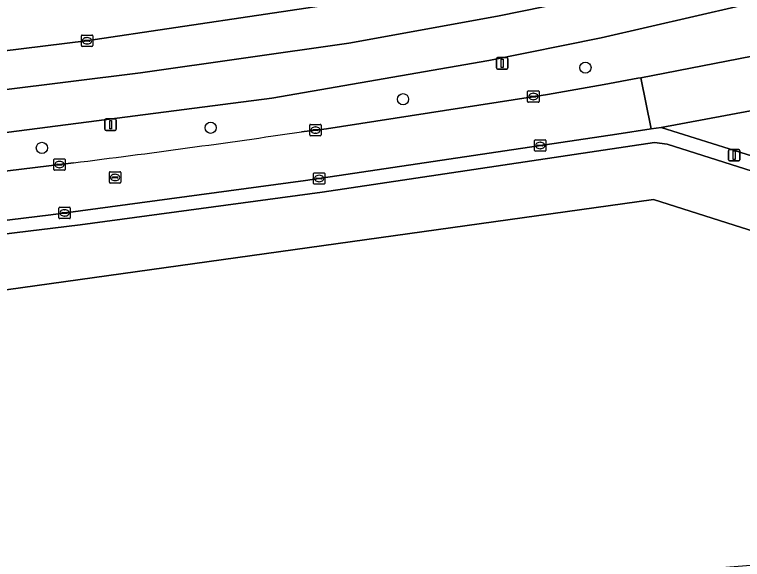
# Model space of a CAD drawing. Extents: x 161477 to 163040, y 383680 to 384871.
# Drawn here: x 162512.5 to 162576.1, y 384057.7 to 384105.3 of the extents above; entities that cross this region are included whole.
import ezdxf

# ---------------------------------------------------------------- set-up
doc = ezdxf.new("R2010")
doc.units = 0
for name, color, linetype in [('IMGEO_Berm_groen', 7, 'Continuous'), ('IMGEO_Boom', 7, 'Continuous'), ('IMGEO_Fietspad_gesloten', 7, 'Continuous'), ('IMGEO_Kolk', 7, 'Continuous'), ('IMGEO_Lichtmast', 7, 'Continuous'), ('IMGEO_Loofbos', 7, 'Continuous'), ('IMGEO_Rijbaan_lokaal_gesloten', 7, 'Continuous'), ('IMGEO_Rioolput', 7, 'Continuous'), ('IMGEO_Voetpad_open', 7, 'Continuous')]:
    doc.layers.add(name, color=color, linetype=linetype)

msp = doc.modelspace()

# ---------------------------------------------------------------- linework, layer by layer
at = {"layer": 'IMGEO_Berm_groen'}
for points in [[(162609.236, 384114.248), (162604.892, 384113.129), (162598.182, 384111.443), (162583.97, 384107.926), (162563.733, 384103.254), (162553.921, 384101.256), (162534.962, 384097.975), (162500, 384093.468)], [(162295.197, 384075.687), (162391.371, 384087.519), (162500, 384100.675), (162518.729, 384102.971), (162542.23, 384106.474)], [(162537.55, 384095.035), (162539.725, 384095.3), (162559.021, 384098.307), (162563.982, 384099.162), (162566.939, 384099.707), (162567.18, 384099.754), (162579.014, 384102.063), (162580.335, 384102.354), (162581.164, 384102.536)], [(162583.697, 384089.441), (162569.477, 384093.962), (162568.385, 384094.106), (162539.344, 384089.759), (162518.216, 384086.924), (162498.574, 384084.511), (162499.185, 384079.478), (162568.298, 384089.128), (162583.588, 384084.269), (162589.304, 384083.697), (162593.448, 384085.126), (162598.593, 384089.271), (162619.027, 384099.845)], [(162260.044, 384060.826), (162395.867, 384077.5), (162517.624, 384092.325)]]:
    msp.add_lwpolyline(points, dxfattribs=at)
msp.add_arc((162402.485, 385013.523), 928.365, 277.124333, 278.365449, dxfattribs=at)
at = {"layer": 'IMGEO_Boom'}
for centre in [(162562.349, 384100.639), (162546.418, 384097.884), (162529.611, 384095.39), (162514.87, 384093.628)]:
    msp.add_circle(centre, 0.489, dxfattribs=at)
at = {"layer": 'IMGEO_Fietspad_gesloten'}
msp.add_lwpolyline([(162576.774, 384096.869), (162568.973, 384095.408), (162579.349, 384092.137), (162580.538, 384091.767), (162584.338, 384090.515)], dxfattribs=at)
at = {"layer": 'IMGEO_Kolk'}
for p, q in [((162518.315, 384102.559), (162518.315, 384103.411)), ((162518.39, 384103.485), (162519.242, 384103.485)), ((162519.316, 384103.411), (162519.316, 384102.559)), ((162518.574, 384102.979), (162518.574, 384102.991)), ((162519.012, 384102.942), (162518.614, 384102.942)), ((162518.617, 384103.028), (162519.015, 384103.028)), ((162518.826, 384102.705), (162518.801, 384102.705)), ((162518.803, 384103.265), (162518.828, 384103.265)), ((162519.058, 384102.991), (162519.058, 384102.979)), ((162519.242, 384102.485), (162518.39, 384102.485)), ((162557.297, 384097.69), (162557.297, 384098.542)), ((162557.372, 384098.616), (162558.224, 384098.616)), ((162557.785, 384098.396), (162557.81, 384098.396)), ((162558.298, 384098.542), (162558.298, 384097.69)), ((162558.224, 384097.616), (162557.372, 384097.616)), ((162557.556, 384098.11), (162557.556, 384098.122)), ((162557.994, 384098.073), (162557.596, 384098.073)), ((162557.599, 384098.159), (162557.997, 384098.159)), ((162557.808, 384097.836), (162557.783, 384097.836)), ((162558.04, 384098.122), (162558.04, 384098.11)), ((162538.338, 384095.683), (162539.19, 384095.683)), ((162538.263, 384094.757), (162538.263, 384095.609)), ((162538.522, 384095.177), (162538.522, 384095.189)), ((162538.96, 384095.14), (162538.562, 384095.14)), ((162538.565, 384095.226), (162538.963, 384095.226)), ((162538.751, 384095.463), (162538.776, 384095.463)), ((162539.006, 384095.189), (162539.006, 384095.177)), ((162539.264, 384095.609), (162539.264, 384094.757)), ((162539.19, 384094.683), (162538.338, 384094.683)), ((162538.774, 384094.903), (162538.749, 384094.903)), ((162557.902, 384093.414), (162557.902, 384094.266)), ((162557.977, 384094.34), (162558.829, 384094.34)), ((162558.161, 384093.834), (162558.161, 384093.846)), ((162558.599, 384093.797), (162558.201, 384093.797)), ((162558.204, 384093.883), (162558.602, 384093.883)), ((162558.39, 384094.12), (162558.415, 384094.12)), ((162558.645, 384093.846), (162558.645, 384093.834)), ((162558.903, 384094.266), (162558.903, 384093.414)), ((162558.829, 384093.34), (162557.977, 384093.34)), ((162558.413, 384093.56), (162558.388, 384093.56)), ((162515.905, 384091.751), (162515.905, 384092.603)), ((162515.98, 384092.677), (162516.832, 384092.677)), ((162516.906, 384092.603), (162516.906, 384091.751)), ((162516.164, 384092.171), (162516.164, 384092.183)), ((162516.602, 384092.134), (162516.204, 384092.134)), ((162516.207, 384092.22), (162516.605, 384092.22)), ((162516.416, 384091.897), (162516.391, 384091.897)), ((162516.393, 384092.457), (162516.418, 384092.457)), ((162516.648, 384092.183), (162516.648, 384092.171)), ((162516.832, 384091.677), (162515.98, 384091.677)), ((162538.587, 384090.532), (162538.587, 384091.384)), ((162538.662, 384091.458), (162539.514, 384091.458)), ((162539.075, 384091.238), (162539.1, 384091.238)), ((162539.588, 384091.384), (162539.588, 384090.532)), ((162538.846, 384090.952), (162538.846, 384090.964)), ((162539.284, 384090.915), (162538.886, 384090.915)), ((162538.889, 384091.001), (162539.287, 384091.001)), ((162539.098, 384090.678), (162539.073, 384090.678)), ((162539.33, 384090.964), (162539.33, 384090.952)), ((162539.514, 384090.458), (162538.662, 384090.458)), ((162516.349, 384087.528), (162516.349, 384088.38)), ((162516.424, 384088.454), (162517.276, 384088.454)), ((162516.837, 384088.234), (162516.862, 384088.234)), ((162517.35, 384088.38), (162517.35, 384087.528)), ((162517.276, 384087.454), (162516.424, 384087.454)), ((162516.608, 384087.948), (162516.608, 384087.96)), ((162517.046, 384087.911), (162516.648, 384087.911)), ((162516.651, 384087.997), (162517.049, 384087.997)), ((162516.86, 384087.674), (162516.835, 384087.674)), ((162517.092, 384087.96), (162517.092, 384087.948))]:
    msp.add_line(p, q, dxfattribs=at)
for points in [[(162518.315, 384102.559), (162518.315, 384103.411)], [(162518.39, 384103.485), (162519.242, 384103.485)], [(162519.316, 384103.411), (162519.316, 384102.559)], [(162519.242, 384102.485), (162518.39, 384102.485)], [(162557.297, 384097.69), (162557.297, 384098.542)], [(162557.372, 384098.616), (162558.224, 384098.616)], [(162558.298, 384098.542), (162558.298, 384097.69)], [(162558.224, 384097.616), (162557.372, 384097.616)], [(162538.338, 384095.683), (162539.19, 384095.683)], [(162538.263, 384094.757), (162538.263, 384095.609)], [(162539.264, 384095.609), (162539.264, 384094.757)], [(162539.19, 384094.683), (162538.338, 384094.683)], [(162557.902, 384093.414), (162557.902, 384094.266)], [(162557.977, 384094.34), (162558.829, 384094.34)], [(162558.903, 384094.266), (162558.903, 384093.414)], [(162558.829, 384093.34), (162557.977, 384093.34)], [(162515.905, 384091.751), (162515.905, 384092.603)], [(162515.98, 384092.677), (162516.832, 384092.677)], [(162516.906, 384092.603), (162516.906, 384091.751)], [(162516.832, 384091.677), (162515.98, 384091.677)], [(162538.587, 384090.532), (162538.587, 384091.384)], [(162538.662, 384091.458), (162539.514, 384091.458)], [(162539.588, 384091.384), (162539.588, 384090.532)], [(162539.514, 384090.458), (162538.662, 384090.458)], [(162516.349, 384087.528), (162516.349, 384088.38)], [(162516.424, 384088.454), (162517.276, 384088.454)], [(162517.35, 384088.38), (162517.35, 384087.528)], [(162517.276, 384087.454), (162516.424, 384087.454)]]:
    msp.add_lwpolyline(points, dxfattribs=at)
for centre, radius, start, end in [((162518.392, 384103.409), 0.0765, 91.55205, 178.44795), ((162518.392, 384103.409), 0.0765, 91.55205, 178.44795), ((162519.24, 384103.409), 0.0765, 1.55205, 88.44795), ((162519.24, 384103.409), 0.0765, 1.55205, 88.44795), ((162518.614, 384102.988), 0.0403, 85.87752, 175.75265), ((162518.611, 384102.978), 0.0366, 178.93798, 274.71019), ((162519.015, 384102.985), 0.043, 264.86636, 352.45326), ((162519.019, 384102.99), 0.0386, 1.73085, 96.63898), ((162518.392, 384102.561), 0.0765, 181.55205, 268.44795), ((162518.392, 384102.561), 0.0765, 181.55205, 268.44795), ((162519.24, 384102.561), 0.0765, 271.55205, 358.44795), ((162519.24, 384102.561), 0.0765, 271.55205, 358.44795), ((162557.374, 384098.54), 0.0765, 91.55205, 178.44795), ((162557.374, 384098.54), 0.0765, 91.55205, 178.44795), ((162558.222, 384098.54), 0.0765, 1.55205, 88.44795), ((162558.222, 384098.54), 0.0765, 1.55205, 88.44795), ((162557.374, 384097.692), 0.0765, 181.55205, 268.44795), ((162557.374, 384097.692), 0.0765, 181.55205, 268.44795), ((162557.596, 384098.119), 0.0403, 85.87752, 175.75265), ((162557.593, 384098.109), 0.0366, 178.93798, 274.71019), ((162557.997, 384098.116), 0.043, 264.86636, 352.45326), ((162558.001, 384098.121), 0.0386, 1.73085, 96.63898), ((162558.222, 384097.692), 0.0765, 271.55205, 358.44795), ((162558.222, 384097.692), 0.0765, 271.55205, 358.44795), ((162538.34, 384095.607), 0.0765, 91.55205, 178.44795), ((162538.34, 384095.607), 0.0765, 91.55205, 178.44795), ((162539.188, 384095.607), 0.0765, 1.55205, 88.44795), ((162539.188, 384095.607), 0.0765, 1.55205, 88.44795), ((162538.562, 384095.186), 0.0403, 85.87752, 175.75265), ((162538.559, 384095.176), 0.0366, 178.93798, 274.71019), ((162538.963, 384095.183), 0.043, 264.86636, 352.45326), ((162538.967, 384095.188), 0.0386, 1.73085, 96.63898), ((162538.34, 384094.759), 0.0765, 181.55205, 268.44795), ((162538.34, 384094.759), 0.0765, 181.55205, 268.44795), ((162539.188, 384094.759), 0.0765, 271.55205, 358.44795), ((162539.188, 384094.759), 0.0765, 271.55205, 358.44795), ((162557.979, 384094.264), 0.0765, 91.55205, 178.44795), ((162557.979, 384094.264), 0.0765, 91.55205, 178.44795), ((162558.201, 384093.843), 0.0403, 85.87752, 175.75265), ((162558.198, 384093.833), 0.0366, 178.93798, 274.71019), ((162558.602, 384093.84), 0.043, 264.86636, 352.45326), ((162558.606, 384093.845), 0.0386, 1.73085, 96.63898), ((162558.827, 384094.264), 0.0765, 1.55205, 88.44795), ((162558.827, 384094.264), 0.0765, 1.55205, 88.44795), ((162557.979, 384093.416), 0.0765, 181.55205, 268.44795), ((162557.979, 384093.416), 0.0765, 181.55205, 268.44795), ((162558.827, 384093.416), 0.0765, 271.55205, 358.44795), ((162558.827, 384093.416), 0.0765, 271.55205, 358.44795), ((162515.982, 384092.601), 0.0765, 91.55205, 178.44795), ((162515.982, 384092.601), 0.0765, 91.55205, 178.44795), ((162516.83, 384092.601), 0.0765, 1.55205, 88.44795), ((162516.83, 384092.601), 0.0765, 1.55205, 88.44795), ((162516.204, 384092.18), 0.0403, 85.87752, 175.75265), ((162516.201, 384092.17), 0.0366, 178.93798, 274.71019), ((162516.605, 384092.177), 0.043, 264.86636, 352.45326), ((162516.609, 384092.182), 0.0386, 1.73085, 96.63898), ((162515.982, 384091.753), 0.0765, 181.55205, 268.44795), ((162515.982, 384091.753), 0.0765, 181.55205, 268.44795), ((162516.83, 384091.753), 0.0765, 271.55205, 358.44795), ((162516.83, 384091.753), 0.0765, 271.55205, 358.44795), ((162538.664, 384091.382), 0.0765, 91.55205, 178.44795), ((162538.664, 384091.382), 0.0765, 91.55205, 178.44795), ((162539.512, 384091.382), 0.0765, 1.55205, 88.44795), ((162539.512, 384091.382), 0.0765, 1.55205, 88.44795), ((162538.886, 384090.961), 0.0403, 85.87752, 175.75265), ((162538.883, 384090.951), 0.0366, 178.93798, 274.71019), ((162539.287, 384090.958), 0.043, 264.86636, 352.45326), ((162539.291, 384090.963), 0.0386, 1.73085, 96.63898), ((162538.664, 384090.534), 0.0765, 181.55205, 268.44795), ((162538.664, 384090.534), 0.0765, 181.55205, 268.44795), ((162539.512, 384090.534), 0.0765, 271.55205, 358.44795), ((162539.512, 384090.534), 0.0765, 271.55205, 358.44795), ((162516.426, 384088.378), 0.0765, 91.55205, 178.44795), ((162516.426, 384088.378), 0.0765, 91.55205, 178.44795), ((162517.274, 384088.378), 0.0765, 1.55205, 88.44795), ((162517.274, 384088.378), 0.0765, 1.55205, 88.44795), ((162516.426, 384087.53), 0.0765, 181.55205, 268.44795), ((162516.426, 384087.53), 0.0765, 181.55205, 268.44795), ((162516.648, 384087.957), 0.0403, 85.87752, 175.75265), ((162516.645, 384087.947), 0.0366, 178.93798, 274.71019), ((162517.049, 384087.954), 0.043, 264.86636, 352.45326), ((162517.053, 384087.959), 0.0386, 1.73085, 96.63898), ((162517.274, 384087.53), 0.0765, 271.55205, 358.44795), ((162517.274, 384087.53), 0.0765, 271.55205, 358.44795)]:
    msp.add_arc(centre, radius, start, end, dxfattribs=at)
for centre, major_axis, ratio, start_param, end_param in [((162518.802, 384102.985), (-0.387, 0.002), 0.722429, 4.712389, 7.853982), ((162518.827, 384102.985), (-0.39, 0.002), 0.717154, 1.570796, 4.712389), ((162557.784, 384098.116), (-0.387, 0.002), 0.722429, 4.712389, 7.853982), ((162557.809, 384098.116), (-0.39, 0.002), 0.717154, 1.570796, 4.712389), ((162538.75, 384095.183), (-0.387, 0.002), 0.722429, 4.712389, 7.853982), ((162538.775, 384095.183), (-0.39, 0.002), 0.717154, 1.570796, 4.712389), ((162558.389, 384093.84), (-0.387, 0.002), 0.722429, 4.712389, 7.853982), ((162558.414, 384093.84), (-0.39, 0.002), 0.717154, 1.570796, 4.712389), ((162516.392, 384092.177), (-0.387, 0.002), 0.722429, 4.712389, 7.853982), ((162516.417, 384092.177), (-0.39, 0.002), 0.717154, 1.570796, 4.712389), ((162539.074, 384090.958), (-0.387, 0.002), 0.722429, 4.712389, 7.853982), ((162539.099, 384090.958), (-0.39, 0.002), 0.717154, 1.570796, 4.712389), ((162516.836, 384087.954), (-0.387, 0.002), 0.722429, 4.712389, 7.853982), ((162516.861, 384087.954), (-0.39, 0.002), 0.717154, 1.570796, 4.712389)]:
    msp.add_ellipse(centre, major_axis=major_axis, ratio=ratio, start_param=start_param, end_param=end_param, dxfattribs=at)
at = {"layer": 'IMGEO_Lichtmast'}
for p, q in [((162554.579, 384100.615), (162554.579, 384101.415)), ((162554.579, 384101.415), (162554.579, 384100.615)), ((162554.679, 384101.515), (162555.469, 384101.515)), ((162555.469, 384101.515), (162554.679, 384101.515)), ((162555.569, 384101.415), (162555.569, 384100.615)), ((162555.569, 384100.615), (162555.569, 384101.415)), ((162555.469, 384100.515), (162554.679, 384100.515)), ((162554.679, 384100.515), (162555.469, 384100.515)), ((162520.373, 384095.261), (162520.373, 384096.061)), ((162520.373, 384096.061), (162520.373, 384095.261)), ((162520.473, 384096.161), (162521.263, 384096.161)), ((162521.263, 384096.161), (162520.473, 384096.161)), ((162521.363, 384096.061), (162521.363, 384095.261)), ((162521.363, 384095.261), (162521.363, 384096.061)), ((162521.263, 384095.161), (162520.473, 384095.161)), ((162520.473, 384095.161), (162521.263, 384095.161)), ((162574.845, 384092.587), (162574.845, 384093.387)), ((162574.845, 384093.387), (162574.845, 384092.587)), ((162574.945, 384093.487), (162575.735, 384093.487)), ((162575.735, 384093.487), (162574.945, 384093.487)), ((162575.835, 384093.387), (162575.835, 384092.587)), ((162575.835, 384092.587), (162575.835, 384093.387)), ((162575.735, 384092.487), (162574.945, 384092.487)), ((162574.945, 384092.487), (162575.735, 384092.487))]:
    msp.add_line(p, q, dxfattribs=at)
for points in [[(162554.999, 384101.39), (162555.149, 384101.39), (162555.149, 384100.64), (162554.999, 384100.64), (162554.999, 384101.39)], [(162520.793, 384096.036), (162520.943, 384096.036), (162520.943, 384095.286), (162520.793, 384095.286), (162520.793, 384096.036)], [(162575.265, 384093.362), (162575.415, 384093.362), (162575.415, 384092.612), (162575.265, 384092.612), (162575.265, 384093.362)]]:
    msp.add_lwpolyline(points, dxfattribs=at)
for centre, start, end in [((162554.679, 384101.415), 90, 180), ((162554.679, 384101.415), 90, 180), ((162555.469, 384101.415), 0, 90), ((162555.469, 384101.415), 360, 90), ((162554.679, 384100.615), 180, 270), ((162554.679, 384100.615), 180, 270), ((162555.469, 384100.615), 270, 0), ((162555.469, 384100.615), 270, 0), ((162520.473, 384096.061), 90, 180), ((162520.473, 384096.061), 90, 180), ((162521.263, 384096.061), 0, 90), ((162521.263, 384096.061), 360, 90), ((162520.473, 384095.261), 180, 270), ((162520.473, 384095.261), 180, 270), ((162521.263, 384095.261), 270, 0), ((162521.263, 384095.261), 270, 0), ((162574.945, 384093.387), 90, 180), ((162574.945, 384093.387), 90, 180), ((162575.735, 384093.387), 0, 90), ((162575.735, 384093.387), 360, 90), ((162574.945, 384092.587), 180, 270), ((162574.945, 384092.587), 180, 270), ((162575.735, 384092.587), 270, 0), ((162575.735, 384092.587), 270, 0)]:
    msp.add_arc(centre, 0.1, start, end, dxfattribs=at)
at = {"layer": 'IMGEO_Loofbos'}
msp.add_lwpolyline([(162617.695, 384104.581), (162619.027, 384099.845), (162598.593, 384089.271), (162593.448, 384085.126), (162589.304, 384083.697), (162583.588, 384084.269), (162568.298, 384089.128), (162499.185, 384079.478), (162501.443, 384060.879), (162510.24, 384061.84), (162510.76, 384056.94), (162504.701, 384056.301), (162504.279, 384059.866), (162501.6, 384059.584), (162502.611, 384051.259), (162633.881, 384061.746)], dxfattribs=at)
at = {"layer": 'IMGEO_Rijbaan_lokaal_gesloten'}
msp.add_lwpolyline([(162523.472, 384100.182), (162541.672, 384102.783), (162554.672, 384105.134), (162566.872, 384107.635), (162574.422, 384109.336), (162609.421, 384117.982), (162609.604, 384121.678), (162602.378, 384119.861), (162582.678, 384114.817), (162570.302, 384112.064), (162562.353, 384110.296), (162552.451, 384108.269), (162542.23, 384106.474), (162518.729, 384102.971), (162500, 384100.675), (162391.371, 384087.519), (162295.197, 384075.687), (162278.569, 384073.661), (162247.846, 384069.907), (162248.391, 384066.39), (162263.747, 384068.271), (162307.132, 384073.594), (162328.972, 384076.274), (162436.622, 384089.378)], close=True, dxfattribs=at)
for points in [[(162500, 384093.468), (162534.962, 384097.975), (162553.921, 384101.256), (162563.733, 384103.254), (162583.97, 384107.926), (162598.182, 384111.443), (162604.892, 384113.129), (162609.236, 384114.248), (162609.421, 384117.982), (162574.422, 384109.336), (162566.872, 384107.635), (162554.672, 384105.134), (162541.672, 384102.783), (162523.472, 384100.182), (162436.622, 384089.378)], [(162580.335, 384102.354), (162579.014, 384102.063), (162567.18, 384099.754), (162568.085, 384095.282), (162568.973, 384095.408), (162576.774, 384096.869), (162576.809, 384096.876), (162581.35, 384097.742), (162582.32, 384097.907)], [(162472.495, 384082.536), (162480.503, 384083.512), (162515.641, 384087.792), (162537.889, 384090.779), (162565.081, 384094.836), (162568.085, 384095.282), (162567.18, 384099.754), (162566.939, 384099.707), (162563.982, 384099.162), (162559.021, 384098.307), (162539.725, 384095.3), (162537.55, 384095.035)], [(162517.624, 384092.325), (162395.867, 384077.5), (162260.044, 384060.826)]]:
    msp.add_lwpolyline(points, dxfattribs=at)
msp.add_arc((162402.485, 385013.523), 928.365, 277.124333, 278.365449, dxfattribs=at)
at = {"layer": 'IMGEO_Rioolput'}
for p, q in [((162520.762, 384090.625), (162520.762, 384091.477)), ((162520.837, 384091.551), (162521.689, 384091.551)), ((162521.25, 384091.331), (162521.275, 384091.331)), ((162521.763, 384091.477), (162521.763, 384090.625)), ((162521.021, 384091.045), (162521.021, 384091.057)), ((162521.459, 384091.008), (162521.061, 384091.008)), ((162521.064, 384091.094), (162521.462, 384091.094)), ((162521.273, 384090.771), (162521.248, 384090.771)), ((162521.505, 384091.057), (162521.505, 384091.045)), ((162521.689, 384090.551), (162520.837, 384090.551))]:
    msp.add_line(p, q, dxfattribs=at)
for points in [[(162520.762, 384090.625), (162520.762, 384091.477)], [(162520.837, 384091.551), (162521.689, 384091.551)], [(162521.763, 384091.477), (162521.763, 384090.625)], [(162521.689, 384090.551), (162520.837, 384090.551)]]:
    msp.add_lwpolyline(points, dxfattribs=at)
for centre, radius, start, end in [((162520.839, 384091.475), 0.0765, 91.55205, 178.44795), ((162520.839, 384091.475), 0.0765, 91.55205, 178.44795), ((162521.687, 384091.475), 0.0765, 1.55205, 88.44795), ((162521.687, 384091.475), 0.0765, 1.55205, 88.44795), ((162520.839, 384090.627), 0.0765, 181.55205, 268.44795), ((162520.839, 384090.627), 0.0765, 181.55205, 268.44795), ((162521.061, 384091.054), 0.0403, 85.87752, 175.75265), ((162521.058, 384091.044), 0.0366, 178.93798, 274.71019), ((162521.462, 384091.051), 0.043, 264.86636, 352.45326), ((162521.466, 384091.056), 0.0386, 1.73085, 96.63898), ((162521.687, 384090.627), 0.0765, 271.55205, 358.44795), ((162521.687, 384090.627), 0.0765, 271.55205, 358.44795)]:
    msp.add_arc(centre, radius, start, end, dxfattribs=at)
for centre, major_axis, ratio, start_param, end_param in [((162521.249, 384091.051), (-0.387, 0.002), 0.722429, 4.712389, 7.853982), ((162521.274, 384091.051), (-0.39, 0.002), 0.717154, 1.570796, 4.712389)]:
    msp.add_ellipse(centre, major_axis=major_axis, ratio=ratio, start_param=start_param, end_param=end_param, dxfattribs=at)
at = {"layer": 'IMGEO_Voetpad_open'}
msp.add_lwpolyline([(162584.338, 384090.515), (162580.538, 384091.767), (162579.349, 384092.137), (162568.973, 384095.408), (162568.085, 384095.282), (162565.081, 384094.836), (162537.889, 384090.779), (162515.641, 384087.792), (162480.503, 384083.512), (162480.672, 384082.312), (162498.057, 384084.448), (162498.574, 384084.511), (162518.216, 384086.924), (162539.344, 384089.759), (162568.385, 384094.106), (162569.477, 384093.962), (162583.697, 384089.441)], dxfattribs=at)

doc.saveas('drawing.dxf')
